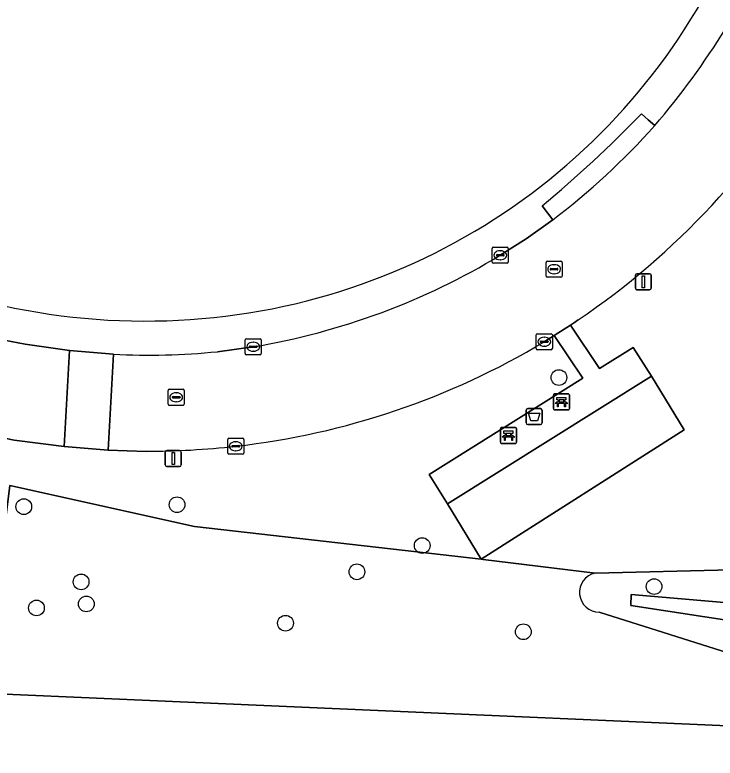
# Model space of a CAD drawing. Extents: x 160732 to 162107, y 387428 to 388479.
# Drawn here: x 161933.74 to 161977.38, y 387567.15 to 387613.5 of the extents above; entities that cross this region are included whole.
import ezdxf

# ---------------------------------------------------------------- set-up
doc = ezdxf.new("R2010")
doc.units = 0
for name, color, linetype in [('IMGEO_Afvalbak', 7, 'Continuous'), ('IMGEO_Bank', 7, 'Continuous'), ('IMGEO_Boom', 7, 'Continuous'), ('IMGEO_Erf', 7, 'Continuous'), ('IMGEO_Groenvoorziening', 7, 'Continuous'), ('IMGEO_Hek', 7, 'Continuous'), ('IMGEO_Kolk', 7, 'Continuous'), ('IMGEO_Lichtmast', 7, 'Continuous'), ('IMGEO_Loofbos', 7, 'Continuous'), ('IMGEO_Rijbaan_lokaal_open', 7, 'Continuous'), ('IMGEO_Rioolput', 7, 'Continuous'), ('IMGEO_Terreindeel_halfverhard', 7, 'Continuous'), ('IMGEO_Voetpad_open', 7, 'Continuous')]:
    doc.layers.add(name, color=color, linetype=linetype)

msp = doc.modelspace()

# ---------------------------------------------------------------- linework, layer by layer
at = {"layer": 'IMGEO_Afvalbak'}
for p, q in [((161965.603, 387588.05), (161965.603, 387588.85)), ((161965.603, 387588.85), (161965.603, 387588.05)), ((161965.703, 387588.95), (161966.493, 387588.95)), ((161966.493, 387588.95), (161965.703, 387588.95)), ((161966.593, 387588.85), (161966.593, 387588.05)), ((161966.593, 387588.05), (161966.593, 387588.85)), ((161966.493, 387587.95), (161965.703, 387587.95)), ((161965.703, 387587.95), (161966.493, 387587.95))]:
    msp.add_line(p, q, dxfattribs=at)
msp.add_lwpolyline([(161965.746, 387588.664), (161966.45, 387588.664), (161966.301, 387588.194), (161965.895, 387588.194), (161965.746, 387588.664)], dxfattribs=at)
for centre, start, end in [((161965.703, 387588.85), 90, 180), ((161965.703, 387588.85), 90, 180), ((161966.493, 387588.85), 0, 90), ((161966.493, 387588.85), 360, 90), ((161965.703, 387588.05), 180, 270), ((161965.703, 387588.05), 180, 270), ((161966.493, 387588.05), 270, 0), ((161966.493, 387588.05), 270, 0)]:
    msp.add_arc(centre, 0.1, start, end, dxfattribs=at)
at = {"layer": 'IMGEO_Bank'}
for p, q in [((161967.298, 387588.946), (161967.298, 387589.787)), ((161967.298, 387589.787), (161967.298, 387588.946)), ((161967.373, 387589.871), (161968.214, 387589.871)), ((161968.214, 387589.871), (161967.373, 387589.871)), ((161967.607, 387589.377), (161967.607, 387589.483)), ((161967.651, 387589.483), (161967.651, 387589.377)), ((161967.939, 387589.489), (161967.657, 387589.489)), ((161967.945, 387589.377), (161967.945, 387589.483)), ((161967.989, 387589.483), (161967.989, 387589.377)), ((161968.298, 387589.796), (161968.298, 387588.955)), ((161968.298, 387588.955), (161968.298, 387589.796)), ((161967.995, 387589.269), (161967.602, 387589.269)), ((161967.657, 387589.371), (161967.939, 387589.371)), ((161968.223, 387588.871), (161967.382, 387588.871)), ((161967.382, 387588.871), (161968.223, 387588.871)), ((161963.998, 387586.848), (161963.998, 387587.689)), ((161963.998, 387587.689), (161963.998, 387586.848)), ((161964.073, 387587.773), (161964.914, 387587.773)), ((161964.914, 387587.773), (161964.073, 387587.773)), ((161964.998, 387587.698), (161964.998, 387586.857)), ((161964.998, 387586.857), (161964.998, 387587.698)), ((161964.695, 387587.171), (161964.302, 387587.171)), ((161964.307, 387587.279), (161964.307, 387587.385)), ((161964.351, 387587.385), (161964.351, 387587.279)), ((161964.639, 387587.391), (161964.357, 387587.391)), ((161964.357, 387587.273), (161964.639, 387587.273)), ((161964.645, 387587.279), (161964.645, 387587.385)), ((161964.689, 387587.385), (161964.689, 387587.279)), ((161964.923, 387586.773), (161964.082, 387586.773)), ((161964.082, 387586.773), (161964.923, 387586.773))]:
    msp.add_line(p, q, dxfattribs=at)
for points in [[(161967.601, 387589.489), (161967.515, 387589.489), (161967.515, 387589.65), (161968.078, 387589.65), (161968.078, 387589.489), (161967.995, 387589.489)], [(161967.545, 387589.269), (161967.403, 387589.269), (161967.515, 387589.371), (161967.601, 387589.371)], [(161967.595, 387589.262), (161967.595, 387589.055), (161967.552, 387589.055), (161967.552, 387589.262)], [(161967.995, 387589.371), (161968.078, 387589.371), (161968.19, 387589.269), (161968.051, 387589.269)], [(161968.045, 387589.262), (161968.045, 387589.055), (161968.001, 387589.055), (161968.001, 387589.262)], [(161964.245, 387587.171), (161964.103, 387587.171), (161964.215, 387587.273), (161964.301, 387587.273)], [(161964.301, 387587.391), (161964.215, 387587.391), (161964.215, 387587.552), (161964.778, 387587.552), (161964.778, 387587.391), (161964.695, 387587.391)], [(161964.295, 387587.164), (161964.295, 387586.957), (161964.252, 387586.957), (161964.252, 387587.164)], [(161964.695, 387587.273), (161964.778, 387587.273), (161964.89, 387587.171), (161964.751, 387587.171)], [(161964.745, 387587.164), (161964.745, 387586.957), (161964.701, 387586.957), (161964.701, 387587.164)]]:
    msp.add_lwpolyline(points, dxfattribs=at)
for centre, radius, start, end in [((161967.376, 387589.793), 0.0779, 92.4484, 184.2845), ((161967.376, 387589.793), 0.0779, 92.4484, 184.2845), ((161967.6, 387589.482), 0.00671, 2.8957, 87.1043), ((161967.657, 387589.482), 0.00671, 92.8957, 177.1043), ((161967.939, 387589.482), 0.00671, 2.8957, 87.1043), ((161967.996, 387589.482), 0.00671, 92.8957, 177.1043), ((161968.22, 387589.793), 0.0779, 2.4484, 94.2845), ((161968.22, 387589.793), 0.0779, 2.4484, 94.2845), ((161967.545, 387589.262), 0.00671, 2.8957, 87.1043), ((161967.602, 387589.262), 0.00671, 92.8957, 177.1043), ((161967.6, 387589.378), 0.00671, 272.8957, 357.1043), ((161967.657, 387589.378), 0.00671, 182.8957, 267.1043), ((161967.939, 387589.378), 0.00671, 272.8957, 357.1043), ((161967.996, 387589.378), 0.00671, 182.8957, 267.1043), ((161967.994, 387589.262), 0.00671, 2.8957, 87.1043), ((161968.051, 387589.262), 0.00671, 92.8957, 177.1043), ((161967.376, 387588.949), 0.0779, 182.4484, 274.2845), ((161967.376, 387588.949), 0.0779, 182.4484, 274.2845), ((161968.22, 387588.949), 0.0779, 272.4484, 4.2845), ((161968.22, 387588.949), 0.0779, 272.4484, 4.2845), ((161964.076, 387587.695), 0.0779, 92.4484, 184.2845), ((161964.076, 387587.695), 0.0779, 92.4484, 184.2845), ((161964.92, 387587.695), 0.0779, 2.4484, 94.2845), ((161964.92, 387587.695), 0.0779, 2.4484, 94.2845), ((161964.245, 387587.164), 0.00671, 2.8957, 87.1043), ((161964.302, 387587.164), 0.00671, 92.8957, 177.1043), ((161964.3, 387587.384), 0.00671, 2.8957, 87.1043), ((161964.3, 387587.28), 0.00671, 272.8957, 357.1043), ((161964.357, 387587.384), 0.00671, 92.8957, 177.1043), ((161964.357, 387587.28), 0.00671, 182.8957, 267.1043), ((161964.639, 387587.384), 0.00671, 2.8957, 87.1043), ((161964.639, 387587.28), 0.00671, 272.8957, 357.1043), ((161964.696, 387587.384), 0.00671, 92.8957, 177.1043), ((161964.696, 387587.28), 0.00671, 182.8957, 267.1043), ((161964.694, 387587.164), 0.00671, 2.8957, 87.1043), ((161964.751, 387587.164), 0.00671, 92.8957, 177.1043), ((161964.076, 387586.851), 0.0779, 182.4484, 274.2845), ((161964.076, 387586.851), 0.0779, 182.4484, 274.2845), ((161964.92, 387586.851), 0.0779, 272.4484, 4.2845), ((161964.92, 387586.851), 0.0779, 272.4484, 4.2845)]:
    msp.add_arc(centre, radius, start, end, dxfattribs=at)
at = {"layer": 'IMGEO_Boom'}
for centre in [(161967.645, 387590.886), (161943.843, 387582.956), (161934.294, 387582.833), (161959.123, 387580.408), (161955.054, 387578.77), (161937.865, 387578.145), (161973.573, 387577.849), (161935.082, 387576.517), (161938.19, 387576.765), (161950.603, 387575.567), (161965.426, 387575.032)]:
    msp.add_circle(centre, 0.489, dxfattribs=at)
at = {"layer": 'IMGEO_Erf'}
msp.add_lwpolyline([(161982.886, 387568.949), (161920.34, 387571.712), (161919.687, 387571.438), (161919.583, 387569.495), (161920.125, 387569.49), (161919.946, 387562.716), (161919.662, 387559.086), (161918.089, 387519.8), (161917.94, 387515.052), (161917.291, 387500), (161916.315, 387477.363), (161916.229, 387475.053), (161959.207, 387475.526), (161960.356, 387475.773), (161963.033, 387476.515), (161964.693, 387477.056), (161966.452, 387477.756), (161972.477, 387482.317), (161974.595, 387485.222), (161975.627, 387486.889), (161976.595, 387488.683), (161983.726, 387518.154)], dxfattribs=at)
for centre, radius, start, end in [((161941.885, 387634.292), 39.988, 317.1811, 349.1985), ((161942.016, 387634.332), 39.919, 284.3857, 317.0107), ((161941.84, 387635.495), 41.089, 251.3867, 284.2211)]:
    msp.add_arc(centre, radius, start, end, dxfattribs=at)
at = {"layer": 'IMGEO_Groenvoorziening'}
for points in [[(161884.219, 387634.484), (161881.807, 387626.354), (161885.778, 387624.599), (161889.642, 387620.172), (161896.446, 387606.83), (161901.702, 387599.535), (161908.173, 387593.573), (161912.356, 387590.421), (161918.056, 387583.188), (161932.941, 387580.294), (161933.412, 387584.155), (161944.927, 387581.597), (161962.802, 387579.555), (161960.699, 387583.006), (161959.564, 387584.847)], [(161968.842, 387594.475), (161968.606, 387594.316), (161968.37, 387594.158), (161970.166, 387591.442), (161972.274, 387592.748), (161973.405, 387590.964), (161975.444, 387587.619), (161962.802, 387579.555), (161962.917, 387579.541), (161969.9, 387578.687), (161978.396, 387578.888)], [(161959.564, 387584.847), (161969.143, 387590.835), (161967.344, 387593.498), (161966.73, 387593.119)], [(161941.913, 387586.283), (161939.555, 387586.357), (161936.815, 387586.587), (161933.7, 387586.982), (161930.169, 387587.697)], [(161978.396, 387578.888), (161969.9, 387578.687)], [(161970.153, 387576.247), (161978.952, 387573.465), (161982.886, 387568.949), (161987.019, 387574.574)]]:
    msp.add_lwpolyline(points, dxfattribs=at)
for points in [[(161981.351, 387575.247), (161972.131, 387576.662), (161972.139, 387577.363), (161981.566, 387576.551)], [(161981.351, 387575.247), (161981.566, 387576.551), (161972.139, 387577.363), (161972.131, 387576.662)]]:
    msp.add_lwpolyline(points, close=True, dxfattribs=at)
for centre, radius, start, end in [((161941.392, 387634.901), 48.865, 304.1776, 329.9628), ((161942.146, 387634.031), 47.731, 276.4395, 301.0015), ((161941.796, 387637.404), 51.121, 270.1314, 276.4055), ((161970.161, 387577.481), 1.234, 102.2329, 269.6066)]:
    msp.add_arc(centre, radius, start, end, dxfattribs=at)
at = {"layer": 'IMGEO_Hek'}
msp.add_lwpolyline([(161920.34, 387571.712), (161982.886, 387568.949)], dxfattribs=at)
at = {"layer": 'IMGEO_Kolk'}
for p, q in [((161963.489, 387598.085), (161963.489, 387598.937)), ((161963.564, 387599.011), (161964.416, 387599.011)), ((161963.977, 387598.791), (161964.002, 387598.791)), ((161964.49, 387598.937), (161964.49, 387598.085)), ((161963.748, 387598.505), (161963.748, 387598.517)), ((161964.186, 387598.468), (161963.788, 387598.468)), ((161963.791, 387598.554), (161964.189, 387598.554)), ((161964.232, 387598.517), (161964.232, 387598.505)), ((161964.416, 387598.011), (161963.564, 387598.011)), ((161964, 387598.231), (161963.975, 387598.231)), ((161966.308, 387593.618), (161967.16, 387593.618)), ((161948.092, 387592.379), (161948.092, 387593.231)), ((161948.167, 387593.305), (161949.019, 387593.305)), ((161949.093, 387593.231), (161949.093, 387592.379)), ((161966.233, 387592.692), (161966.233, 387593.544)), ((161966.535, 387593.161), (161966.933, 387593.161)), ((161966.721, 387593.398), (161966.746, 387593.398)), ((161967.234, 387593.544), (161967.234, 387592.692)), ((161948.351, 387592.799), (161948.351, 387592.811)), ((161948.789, 387592.762), (161948.391, 387592.762)), ((161948.394, 387592.848), (161948.792, 387592.848)), ((161948.58, 387593.085), (161948.605, 387593.085)), ((161948.835, 387592.811), (161948.835, 387592.799)), ((161966.492, 387593.112), (161966.492, 387593.124)), ((161966.93, 387593.075), (161966.532, 387593.075)), ((161966.744, 387592.838), (161966.719, 387592.838)), ((161966.976, 387593.124), (161966.976, 387593.112)), ((161949.019, 387592.305), (161948.167, 387592.305)), ((161948.603, 387592.525), (161948.578, 387592.525)), ((161967.16, 387592.618), (161966.308, 387592.618)), ((161947.002, 387586.175), (161947.002, 387587.027)), ((161947.077, 387587.101), (161947.929, 387587.101)), ((161947.49, 387586.881), (161947.515, 387586.881)), ((161948.003, 387587.027), (161948.003, 387586.175)), ((161947.261, 387586.595), (161947.261, 387586.607)), ((161947.699, 387586.558), (161947.301, 387586.558)), ((161947.304, 387586.644), (161947.702, 387586.644)), ((161947.513, 387586.321), (161947.488, 387586.321)), ((161947.745, 387586.607), (161947.745, 387586.595)), ((161947.929, 387586.101), (161947.077, 387586.101))]:
    msp.add_line(p, q, dxfattribs=at)
for points in [[(161963.489, 387598.085), (161963.489, 387598.937)], [(161963.564, 387599.011), (161964.416, 387599.011)], [(161964.49, 387598.937), (161964.49, 387598.085)], [(161964.416, 387598.011), (161963.564, 387598.011)], [(161966.308, 387593.618), (161967.16, 387593.618)], [(161948.092, 387592.379), (161948.092, 387593.231)], [(161948.167, 387593.305), (161949.019, 387593.305)], [(161949.093, 387593.231), (161949.093, 387592.379)], [(161966.233, 387592.692), (161966.233, 387593.544)], [(161967.234, 387593.544), (161967.234, 387592.692)], [(161949.019, 387592.305), (161948.167, 387592.305)], [(161967.16, 387592.618), (161966.308, 387592.618)], [(161947.002, 387586.175), (161947.002, 387587.027)], [(161947.077, 387587.101), (161947.929, 387587.101)], [(161948.003, 387587.027), (161948.003, 387586.175)], [(161947.929, 387586.101), (161947.077, 387586.101)]]:
    msp.add_lwpolyline(points, dxfattribs=at)
for centre, radius, start, end in [((161963.566, 387598.935), 0.0765, 91.552, 178.448), ((161963.566, 387598.935), 0.0765, 91.552, 178.448), ((161964.414, 387598.935), 0.0765, 1.552, 88.448), ((161964.414, 387598.935), 0.0765, 1.552, 88.448), ((161963.788, 387598.514), 0.0403, 85.8775, 175.7526), ((161963.785, 387598.504), 0.0366, 178.938, 274.7102), ((161964.189, 387598.511), 0.043, 264.8664, 352.4533), ((161964.193, 387598.516), 0.0386, 1.7309, 96.639), ((161963.566, 387598.087), 0.0765, 181.552, 268.448), ((161963.566, 387598.087), 0.0765, 181.552, 268.448), ((161964.414, 387598.087), 0.0765, 271.552, 358.448), ((161964.414, 387598.087), 0.0765, 271.552, 358.448), ((161966.31, 387593.542), 0.0765, 91.552, 178.448), ((161966.31, 387593.542), 0.0765, 91.552, 178.448), ((161967.158, 387593.542), 0.0765, 1.552, 88.448), ((161967.158, 387593.542), 0.0765, 1.552, 88.448), ((161948.169, 387593.229), 0.0765, 91.552, 178.448), ((161948.169, 387593.229), 0.0765, 91.552, 178.448), ((161949.017, 387593.229), 0.0765, 1.552, 88.448), ((161949.017, 387593.229), 0.0765, 1.552, 88.448), ((161966.532, 387593.121), 0.0403, 85.8775, 175.7526), ((161966.937, 387593.123), 0.0386, 1.7309, 96.639), ((161948.391, 387592.808), 0.0403, 85.8775, 175.7526), ((161948.388, 387592.798), 0.0366, 178.938, 274.7102), ((161948.792, 387592.805), 0.043, 264.8664, 352.4533), ((161948.796, 387592.81), 0.0386, 1.7309, 96.639), ((161966.31, 387592.694), 0.0765, 181.552, 268.448), ((161966.31, 387592.694), 0.0765, 181.552, 268.448), ((161966.529, 387593.111), 0.0366, 178.938, 274.7102), ((161966.933, 387593.118), 0.043, 264.8664, 352.4533), ((161967.158, 387592.694), 0.0765, 271.552, 358.448), ((161967.158, 387592.694), 0.0765, 271.552, 358.448), ((161948.169, 387592.381), 0.0765, 181.552, 268.448), ((161948.169, 387592.381), 0.0765, 181.552, 268.448), ((161949.017, 387592.381), 0.0765, 271.552, 358.448), ((161949.017, 387592.381), 0.0765, 271.552, 358.448), ((161947.079, 387587.025), 0.0765, 91.552, 178.448), ((161947.079, 387587.025), 0.0765, 91.552, 178.448), ((161947.927, 387587.025), 0.0765, 1.552, 88.448), ((161947.927, 387587.025), 0.0765, 1.552, 88.448), ((161947.301, 387586.604), 0.0403, 85.8775, 175.7526), ((161947.298, 387586.594), 0.0366, 178.938, 274.7102), ((161947.702, 387586.601), 0.043, 264.8664, 352.4533), ((161947.706, 387586.606), 0.0386, 1.7309, 96.639), ((161947.079, 387586.177), 0.0765, 181.552, 268.448), ((161947.079, 387586.177), 0.0765, 181.552, 268.448), ((161947.927, 387586.177), 0.0765, 271.552, 358.448), ((161947.927, 387586.177), 0.0765, 271.552, 358.448)]:
    msp.add_arc(centre, radius, start, end, dxfattribs=at)
for centre, major_axis, ratio, start_param, end_param in [((161963.976, 387598.511), (-0.387, 0.002), 0.722429, 4.712389, 7.853982), ((161964.001, 387598.511), (-0.39, 0.002), 0.717154, 1.570796, 4.712389), ((161966.72, 387593.118), (-0.387, 0.002), 0.722429, 4.712389, 7.853982), ((161966.745, 387593.118), (-0.39, 0.002), 0.717154, 1.570796, 4.712389), ((161948.579, 387592.805), (-0.387, 0.002), 0.722429, 4.712389, 7.853982), ((161948.604, 387592.805), (-0.39, 0.002), 0.717154, 1.570796, 4.712389), ((161947.489, 387586.601), (-0.387, 0.002), 0.722429, 4.712389, 7.853982), ((161947.514, 387586.601), (-0.39, 0.002), 0.717154, 1.570796, 4.712389)]:
    msp.add_ellipse(centre, major_axis=major_axis, ratio=ratio, start_param=start_param, end_param=end_param, dxfattribs=at)
at = {"layer": 'IMGEO_Lichtmast'}
for p, q in [((161972.508, 387597.36), (161973.298, 387597.36)), ((161973.298, 387597.36), (161972.508, 387597.36)), ((161972.408, 387596.46), (161972.408, 387597.26)), ((161972.408, 387597.26), (161972.408, 387596.46)), ((161973.398, 387597.26), (161973.398, 387596.46)), ((161973.398, 387596.46), (161973.398, 387597.26)), ((161973.298, 387596.36), (161972.508, 387596.36)), ((161972.508, 387596.36), (161973.298, 387596.36)), ((161943.113, 387585.435), (161943.113, 387586.235)), ((161943.113, 387586.235), (161943.113, 387585.435)), ((161943.213, 387586.335), (161944.003, 387586.335)), ((161944.003, 387586.335), (161943.213, 387586.335)), ((161944.103, 387586.235), (161944.103, 387585.435)), ((161944.103, 387585.435), (161944.103, 387586.235)), ((161944.003, 387585.335), (161943.213, 387585.335)), ((161943.213, 387585.335), (161944.003, 387585.335))]:
    msp.add_line(p, q, dxfattribs=at)
for points in [[(161972.828, 387597.235), (161972.978, 387597.235), (161972.978, 387596.485), (161972.828, 387596.485), (161972.828, 387597.235)], [(161943.533, 387586.21), (161943.683, 387586.21), (161943.683, 387585.46), (161943.533, 387585.46), (161943.533, 387586.21)]]:
    msp.add_lwpolyline(points, dxfattribs=at)
for centre, start, end in [((161972.508, 387597.26), 90, 180), ((161972.508, 387597.26), 90, 180), ((161973.298, 387597.26), 0, 90), ((161973.298, 387597.26), 360, 90), ((161972.508, 387596.46), 180, 270), ((161972.508, 387596.46), 180, 270), ((161973.298, 387596.46), 270, 0), ((161973.298, 387596.46), 270, 0), ((161943.213, 387586.235), 90, 180), ((161943.213, 387586.235), 90, 180), ((161944.003, 387586.235), 0, 90), ((161944.003, 387586.235), 360, 90), ((161943.213, 387585.435), 180, 270), ((161943.213, 387585.435), 180, 270), ((161944.003, 387585.435), 270, 0), ((161944.003, 387585.435), 270, 0)]:
    msp.add_arc(centre, 0.1, start, end, dxfattribs=at)
at = {"layer": 'IMGEO_Loofbos'}
msp.add_lwpolyline([(161969.9, 387578.687), (161962.917, 387579.541), (161962.802, 387579.555), (161944.927, 387581.597), (161933.412, 387584.155), (161932.941, 387580.294), (161918.056, 387583.188), (161912.356, 387590.421), (161908.173, 387593.573), (161901.702, 387599.535), (161896.446, 387606.83), (161889.642, 387620.172), (161885.778, 387624.599), (161881.807, 387626.354), (161879.553, 387573.063), (161904.484, 387572.077), (161919.687, 387571.438), (161920.34, 387571.712), (161982.886, 387568.949), (161978.952, 387573.465), (161970.153, 387576.247)], dxfattribs=at)
msp.add_arc((161970.161, 387577.481), 1.234, 102.2329, 269.6066, dxfattribs=at)
at = {"layer": 'IMGEO_Rijbaan_lokaal_open'}
for points in [[(161967.257, 387600.715), (161965.596, 387599.539), (161963.987, 387598.511)], [(161966.73, 387593.119), (161967.344, 387593.498), (161968.37, 387594.158), (161968.606, 387594.316), (161968.842, 387594.475)], [(161930.169, 387587.697), (161933.7, 387586.982), (161936.815, 387586.587), (161937.138, 387592.579), (161934.37, 387592.958), (161932.171, 387593.376)], [(161948.589, 387592.804), (161946.361, 387592.495)], [(161939.879, 387592.335), (161939.555, 387586.357), (161941.913, 387586.283)]]:
    msp.add_lwpolyline(points, dxfattribs=at)
msp.add_lwpolyline([(161939.555, 387586.357), (161939.879, 387592.335), (161937.138, 387592.579), (161936.815, 387586.587)], close=True, dxfattribs=at)
for centre, radius, start, end in [((161938.541, 387636.792), 46.282, 319.2696, 328.5382), ((161941.392, 387634.901), 48.865, 304.1776, 329.9628), ((161940.545, 387635.975), 44.235, 307.1468, 318.3782), ((161941.449, 387635.694), 43.48, 279.4511, 301.2216), ((161942.146, 387634.031), 47.731, 276.4395, 301.0015), ((161942.068, 387635.053), 42.774, 267.0672, 275.7608), ((161941.796, 387637.404), 51.121, 270.1314, 276.4055)]:
    msp.add_arc(centre, radius, start, end, dxfattribs=at)
at = {"layer": 'IMGEO_Rioolput'}
for p, q in [((161966.843, 387597.214), (161966.843, 387598.066)), ((161966.918, 387598.14), (161967.77, 387598.14)), ((161967.331, 387597.92), (161967.356, 387597.92)), ((161967.844, 387598.066), (161967.844, 387597.214)), ((161967.102, 387597.634), (161967.102, 387597.646)), ((161967.54, 387597.597), (161967.142, 387597.597)), ((161967.145, 387597.683), (161967.543, 387597.683)), ((161967.354, 387597.36), (161967.329, 387597.36)), ((161967.586, 387597.646), (161967.586, 387597.634)), ((161967.77, 387597.14), (161966.918, 387597.14)), ((161943.291, 387589.225), (161943.291, 387590.077)), ((161943.366, 387590.151), (161944.218, 387590.151)), ((161943.779, 387589.931), (161943.804, 387589.931)), ((161944.292, 387590.077), (161944.292, 387589.225)), ((161943.55, 387589.645), (161943.55, 387589.657)), ((161943.988, 387589.608), (161943.59, 387589.608)), ((161943.593, 387589.694), (161943.991, 387589.694)), ((161944.034, 387589.657), (161944.034, 387589.645)), ((161944.218, 387589.151), (161943.366, 387589.151)), ((161943.802, 387589.371), (161943.777, 387589.371))]:
    msp.add_line(p, q, dxfattribs=at)
for points in [[(161966.843, 387597.214), (161966.843, 387598.066)], [(161966.918, 387598.14), (161967.77, 387598.14)], [(161967.844, 387598.066), (161967.844, 387597.214)], [(161967.77, 387597.14), (161966.918, 387597.14)], [(161943.291, 387589.225), (161943.291, 387590.077)], [(161943.366, 387590.151), (161944.218, 387590.151)], [(161944.292, 387590.077), (161944.292, 387589.225)], [(161944.218, 387589.151), (161943.366, 387589.151)]]:
    msp.add_lwpolyline(points, dxfattribs=at)
for centre, radius, start, end in [((161966.92, 387598.064), 0.0765, 91.552, 178.448), ((161966.92, 387598.064), 0.0765, 91.552, 178.448), ((161967.768, 387598.064), 0.0765, 1.552, 88.448), ((161967.768, 387598.064), 0.0765, 1.552, 88.448), ((161967.142, 387597.643), 0.0403, 85.8775, 175.7526), ((161967.139, 387597.633), 0.0366, 178.938, 274.7102), ((161967.543, 387597.64), 0.043, 264.8664, 352.4533), ((161967.547, 387597.645), 0.0386, 1.7309, 96.639), ((161966.92, 387597.216), 0.0765, 181.552, 268.448), ((161966.92, 387597.216), 0.0765, 181.552, 268.448), ((161967.768, 387597.216), 0.0765, 271.552, 358.448), ((161967.768, 387597.216), 0.0765, 271.552, 358.448), ((161943.368, 387590.075), 0.0765, 91.552, 178.448), ((161943.368, 387590.075), 0.0765, 91.552, 178.448), ((161944.216, 387590.075), 0.0765, 1.552, 88.448), ((161944.216, 387590.075), 0.0765, 1.552, 88.448), ((161943.59, 387589.654), 0.0403, 85.8775, 175.7526), ((161943.587, 387589.644), 0.0366, 178.938, 274.7102), ((161943.991, 387589.651), 0.043, 264.8664, 352.4533), ((161943.995, 387589.656), 0.0386, 1.7309, 96.639), ((161943.368, 387589.227), 0.0765, 181.552, 268.448), ((161943.368, 387589.227), 0.0765, 181.552, 268.448), ((161944.216, 387589.227), 0.0765, 271.552, 358.448), ((161944.216, 387589.227), 0.0765, 271.552, 358.448)]:
    msp.add_arc(centre, radius, start, end, dxfattribs=at)
for centre, major_axis, ratio, start_param, end_param in [((161967.33, 387597.64), (-0.387, 0.002), 0.722429, 4.712389, 7.853982), ((161967.355, 387597.64), (-0.39, 0.002), 0.717154, 1.570796, 4.712389), ((161943.778, 387589.651), (-0.387, 0.002), 0.722429, 4.712389, 7.853982), ((161943.803, 387589.651), (-0.39, 0.002), 0.717154, 1.570796, 4.712389)]:
    msp.add_ellipse(centre, major_axis=major_axis, ratio=ratio, start_param=start_param, end_param=end_param, dxfattribs=at)
at = {"layer": 'IMGEO_Terreindeel_halfverhard'}
msp.add_lwpolyline([(161962.802, 387579.555), (161975.444, 387587.619), (161973.405, 387590.964), (161960.699, 387583.006)], close=True, dxfattribs=at)
at = {"layer": 'IMGEO_Voetpad_open'}
for points in [[(161972.791, 387607.324), (161973.202, 387606.958), (161973.613, 387606.593)], [(161973.613, 387606.593), (161973.202, 387606.958), (161972.791, 387607.324)], [(161963.987, 387598.511), (161965.596, 387599.539), (161967.257, 387600.715), (161966.925, 387601.154), (161966.593, 387601.592)], [(161966.593, 387601.592), (161966.925, 387601.154), (161967.257, 387600.715)], [(161932.171, 387593.376), (161934.37, 387592.958), (161937.138, 387592.579), (161939.879, 387592.335)], [(161946.361, 387592.495), (161948.589, 387592.804)]]:
    msp.add_lwpolyline(points, dxfattribs=at)
msp.add_lwpolyline([(161973.405, 387590.964), (161972.274, 387592.748), (161970.166, 387591.442), (161968.37, 387594.158), (161967.344, 387593.498), (161969.143, 387590.835), (161959.564, 387584.847), (161960.699, 387583.006)], close=True, dxfattribs=at)
for centre, radius, start, end in [((161941.885, 387634.292), 39.988, 317.1811, 349.1985), ((161938.541, 387636.792), 46.282, 319.2696, 328.5382), ((161942.016, 387634.332), 39.919, 284.3857, 317.0107), ((161918.553, 387659.754), 75.437, 309.5554, 315.97079), ((161918.553, 387659.754), 75.437, 309.5554, 315.97079), ((161940.545, 387635.975), 44.235, 307.1468, 318.3782), ((161941.449, 387635.694), 43.48, 279.4511, 301.2216), ((161941.84, 387635.495), 41.089, 251.3867, 284.2211), ((161942.068, 387635.053), 42.774, 267.0672, 275.7608)]:
    msp.add_arc(centre, radius, start, end, dxfattribs=at)

doc.saveas('drawing.dxf')
